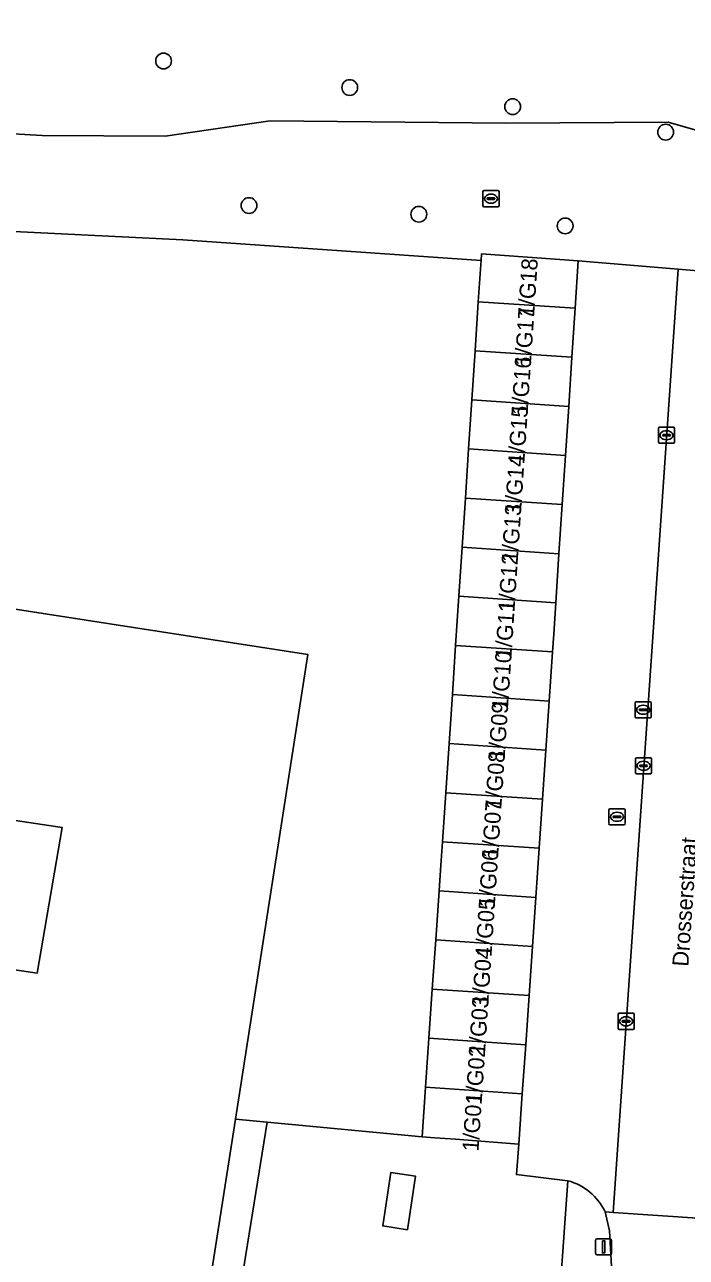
# Model space of a CAD drawing. Extents: x 161084 to 161928, y 385354 to 386522.
# Drawn here: x 161754.2 to 161795.2, y 385676.9 to 385753.3 of the extents above; entities that cross this region are included whole.
import ezdxf

# ---------------------------------------------------------------- set-up
doc = ezdxf.new("R2010")
doc.units = 0
for name, color, linetype in [('IMGEO_Berm_groen', 7, 'Continuous'), ('IMGEO_Boom', 7, 'Continuous'), ('IMGEO_Brandkraan', 7, 'Continuous'), ('IMGEO_Erf', 7, 'Continuous'), ('IMGEO_Groenvoorziening', 7, 'Continuous'), ('IMGEO_Hek', 7, 'Continuous'), ('IMGEO_Kolk', 7, 'Continuous'), ('IMGEO_Lichtmast', 7, 'Continuous'), ('IMGEO_Openbare_ruimte_label', 7, 'Continuous'), ('IMGEO_Pand', 7, 'Continuous'), ('IMGEO_Pand_nummerreeks', 7, 'Continuous'), ('IMGEO_Pand_overbouw', 7, 'Continuous'), ('IMGEO_Rijbaan_lokaal_open', 7, 'Continuous'), ('IMGEO_Rioolput', 7, 'Continuous'), ('IMGEO_Terreindeel_gesloten', 7, 'Continuous'), ('IMGEO_Voetpad_open', 7, 'Continuous')]:
    doc.layers.add(name, color=color, linetype=linetype)

msp = doc.modelspace()

# ---------------------------------------------------------------- linework, layer by layer
at = {"layer": 'IMGEO_Berm_groen'}
msp.add_lwpolyline([(161654.699, 385751.631), (161647.543, 385750.438), (161647.784, 385748.362), (161662, 385747.341), (161672.473, 385746.588), (161689.869, 385747.268), (161730.498, 385747.839), (161755.262, 385746.399), (161762.894, 385746.374), (161769.394, 385747.311), (161784.001, 385747.177), (161794.041, 385747.225), (161800.504, 385745.381), (161800.564, 385745.364), (161800.516, 385749.969), (161800.418, 385759.113)], dxfattribs=at)
msp.add_lwpolyline([(161800.564, 385745.364), (161800.504, 385745.381), (161794.041, 385747.225), (161784.001, 385747.177), (161769.394, 385747.311), (161762.894, 385746.374), (161755.262, 385746.399), (161730.498, 385747.839), (161689.869, 385747.268), (161672.473, 385746.588), (161699.889, 385744.784), (161742.608, 385741.001), (161763.973, 385739.942), (161782.457, 385738.661), (161782.485, 385739.065), (161788.477, 385738.646), (161794.666, 385738.119), (161800.091, 385737.657), (161800.535, 385744.877)], close=True, dxfattribs=at)
at = {"layer": 'IMGEO_Boom'}
for centre in [(161762.788, 385751.029), (161774.321, 385749.38), (161784.412, 385748.199), (161793.895, 385746.615), (161768.082, 385742.063), (161778.599, 385741.525), (161787.664, 385740.802)]:
    msp.add_circle(centre, 0.489, dxfattribs=at)
at = {"layer": 'IMGEO_Brandkraan'}
for p, q in [((161790.379, 385703.74), (161790.379, 385704.592)), ((161790.454, 385704.666), (161791.306, 385704.666)), ((161791.38, 385704.592), (161791.38, 385703.74)), ((161790.638, 385704.16), (161790.638, 385704.172)), ((161791.076, 385704.123), (161790.678, 385704.123)), ((161790.681, 385704.209), (161791.079, 385704.209)), ((161790.89, 385703.886), (161790.865, 385703.886)), ((161790.867, 385704.446), (161790.892, 385704.446)), ((161791.122, 385704.172), (161791.122, 385704.16)), ((161791.306, 385703.666), (161790.454, 385703.666))]:
    msp.add_line(p, q, dxfattribs=at)
for points in [[(161790.379, 385703.74), (161790.379, 385704.592)], [(161790.454, 385704.666), (161791.306, 385704.666)], [(161791.38, 385704.592), (161791.38, 385703.74)], [(161791.306, 385703.666), (161790.454, 385703.666)]]:
    msp.add_lwpolyline(points, dxfattribs=at)
for centre, radius, start, end in [((161790.456, 385704.59), 0.0765, 91.55205, 178.44795), ((161790.456, 385704.59), 0.0765, 91.55205, 178.44795), ((161791.304, 385704.59), 0.0765, 1.55205, 88.44795), ((161791.304, 385704.59), 0.0765, 1.55205, 88.44795), ((161790.456, 385703.742), 0.0765, 181.55205, 268.44795), ((161790.456, 385703.742), 0.0765, 181.55205, 268.44795), ((161790.678, 385704.169), 0.0403, 85.87752, 175.75265), ((161790.675, 385704.159), 0.0366, 178.93798, 274.71019), ((161791.079, 385704.166), 0.043, 264.86636, 352.45326), ((161791.083, 385704.171), 0.0386, 1.73085, 96.63898), ((161791.304, 385703.742), 0.0765, 271.55205, 358.44795), ((161791.304, 385703.742), 0.0765, 271.55205, 358.44795)]:
    msp.add_arc(centre, radius, start, end, dxfattribs=at)
for centre, major_axis, ratio, start_param, end_param in [((161790.866, 385704.166), (-0.387, 0.002), 0.722429, 4.712389, 7.853982), ((161790.891, 385704.166), (-0.39, 0.002), 0.717154, 1.570796, 4.712389)]:
    msp.add_ellipse(centre, major_axis=major_axis, ratio=ratio, start_param=start_param, end_param=end_param, dxfattribs=at)
at = {"layer": 'IMGEO_Erf'}
msp.add_lwpolyline([(161763.865, 385663.771), (161767.234, 385685.425), (161769.214, 385685.235), (161778.804, 385684.317), (161779.016, 385687.398), (161779.226, 385690.442), (161779.436, 385693.486), (161779.646, 385696.53), (161779.855, 385699.573), (161779.965, 385701.166), (161780.065, 385702.617), (161780.275, 385705.661), (161780.317, 385706.268), (161780.478, 385708.705), (161780.679, 385711.75), (161780.88, 385714.794), (161781.081, 385717.839), (161781.282, 385720.883), (161781.483, 385723.928), (161781.684, 385726.972), (161781.885, 385730.017), (161782.086, 385733.061), (161782.287, 385736.105), (161782.439, 385738.417), (161782.457, 385738.661), (161763.973, 385739.942), (161742.608, 385741.001)], dxfattribs=at)
at = {"layer": 'IMGEO_Groenvoorziening'}
for points in [[(161778.804, 385684.317), (161769.214, 385685.235), (161765.578, 385662.656), (161774.047, 385662.173), (161773.76, 385655.886), (161781.567, 385654.499), (161785.496, 385668.91), (161786.893, 385668.488), (161787.834, 385681.602), (161784.646, 385681.979), (161784.8, 385683.875), (161780.878, 385684.18), (161779.591, 385684.259)], [(161777.892, 385678.565), (161776.37, 385678.795), (161776.871, 385682.115), (161778.394, 385681.885)]]:
    msp.add_lwpolyline(points, close=True, dxfattribs=at)
at = {"layer": 'IMGEO_Hek'}
for points in [[(161782.457, 385738.661), (161763.973, 385739.942)], [(161769.214, 385685.235), (161767.234, 385685.425)], [(161778.804, 385684.317), (161769.214, 385685.235)]]:
    msp.add_lwpolyline(points, dxfattribs=at)
at = {"layer": 'IMGEO_Kolk'}
for p, q in [((161793.445, 385727.398), (161793.445, 385728.25)), ((161793.52, 385728.324), (161794.372, 385728.324)), ((161794.446, 385728.25), (161794.446, 385727.398)), ((161793.704, 385727.818), (161793.704, 385727.83)), ((161794.142, 385727.781), (161793.744, 385727.781)), ((161793.747, 385727.867), (161794.145, 385727.867)), ((161793.956, 385727.544), (161793.931, 385727.544)), ((161793.933, 385728.104), (161793.958, 385728.104)), ((161794.188, 385727.83), (161794.188, 385727.818)), ((161794.372, 385727.324), (161793.52, 385727.324)), ((161792.024, 385706.904), (161792.024, 385707.756)), ((161792.099, 385707.83), (161792.951, 385707.83)), ((161792.512, 385707.61), (161792.537, 385707.61)), ((161793.025, 385707.756), (161793.025, 385706.904)), ((161792.951, 385706.83), (161792.099, 385706.83)), ((161792.283, 385707.324), (161792.283, 385707.336)), ((161792.721, 385707.287), (161792.323, 385707.287)), ((161792.326, 385707.373), (161792.724, 385707.373)), ((161792.535, 385707.05), (161792.51, 385707.05)), ((161792.767, 385707.336), (161792.767, 385707.324)), ((161790.943, 385691.058), (161790.943, 385691.91)), ((161791.018, 385691.984), (161791.87, 385691.984)), ((161791.202, 385691.478), (161791.202, 385691.49)), ((161791.245, 385691.527), (161791.643, 385691.527)), ((161791.431, 385691.764), (161791.456, 385691.764)), ((161791.686, 385691.49), (161791.686, 385691.478)), ((161791.944, 385691.91), (161791.944, 385691.058)), ((161791.87, 385690.984), (161791.018, 385690.984)), ((161791.64, 385691.441), (161791.242, 385691.441)), ((161791.454, 385691.204), (161791.429, 385691.204))]:
    msp.add_line(p, q, dxfattribs=at)
for points in [[(161793.445, 385727.398), (161793.445, 385728.25)], [(161793.52, 385728.324), (161794.372, 385728.324)], [(161794.446, 385728.25), (161794.446, 385727.398)], [(161794.372, 385727.324), (161793.52, 385727.324)], [(161792.024, 385706.904), (161792.024, 385707.756)], [(161792.099, 385707.83), (161792.951, 385707.83)], [(161793.025, 385707.756), (161793.025, 385706.904)], [(161792.951, 385706.83), (161792.099, 385706.83)], [(161790.943, 385691.058), (161790.943, 385691.91)], [(161791.018, 385691.984), (161791.87, 385691.984)], [(161791.944, 385691.91), (161791.944, 385691.058)], [(161791.87, 385690.984), (161791.018, 385690.984)]]:
    msp.add_lwpolyline(points, dxfattribs=at)
for centre, radius, start, end in [((161793.522, 385728.248), 0.0765, 91.55205, 178.44795), ((161793.522, 385728.248), 0.0765, 91.55205, 178.44795), ((161794.37, 385728.248), 0.0765, 1.55205, 88.44795), ((161794.37, 385728.248), 0.0765, 1.55205, 88.44795), ((161793.522, 385727.4), 0.0765, 181.55205, 268.44795), ((161793.522, 385727.4), 0.0765, 181.55205, 268.44795), ((161793.744, 385727.827), 0.0403, 85.87752, 175.75265), ((161793.741, 385727.817), 0.0366, 178.93798, 274.71019), ((161794.145, 385727.824), 0.043, 264.86636, 352.45326), ((161794.149, 385727.829), 0.0386, 1.73085, 96.63898), ((161794.37, 385727.4), 0.0765, 271.55205, 358.44795), ((161794.37, 385727.4), 0.0765, 271.55205, 358.44795), ((161792.101, 385707.754), 0.0765, 91.55205, 178.44795), ((161792.101, 385707.754), 0.0765, 91.55205, 178.44795), ((161792.949, 385707.754), 0.0765, 1.55205, 88.44795), ((161792.949, 385707.754), 0.0765, 1.55205, 88.44795), ((161792.101, 385706.906), 0.0765, 181.55205, 268.44795), ((161792.101, 385706.906), 0.0765, 181.55205, 268.44795), ((161792.323, 385707.333), 0.0403, 85.87752, 175.75265), ((161792.32, 385707.323), 0.0366, 178.93798, 274.71019), ((161792.724, 385707.33), 0.043, 264.86636, 352.45326), ((161792.728, 385707.335), 0.0386, 1.73085, 96.63898), ((161792.949, 385706.906), 0.0765, 271.55205, 358.44795), ((161792.949, 385706.906), 0.0765, 271.55205, 358.44795), ((161791.02, 385691.908), 0.0765, 91.55205, 178.44795), ((161791.02, 385691.908), 0.0765, 91.55205, 178.44795), ((161791.242, 385691.487), 0.0403, 85.87752, 175.75265), ((161791.239, 385691.477), 0.0366, 178.93798, 274.71019), ((161791.643, 385691.484), 0.043, 264.86636, 352.45326), ((161791.647, 385691.489), 0.0386, 1.73085, 96.63898), ((161791.868, 385691.908), 0.0765, 1.55205, 88.44795), ((161791.868, 385691.908), 0.0765, 1.55205, 88.44795), ((161791.02, 385691.06), 0.0765, 181.55205, 268.44795), ((161791.02, 385691.06), 0.0765, 181.55205, 268.44795), ((161791.868, 385691.06), 0.0765, 271.55205, 358.44795), ((161791.868, 385691.06), 0.0765, 271.55205, 358.44795)]:
    msp.add_arc(centre, radius, start, end, dxfattribs=at)
for centre, major_axis, ratio, start_param, end_param in [((161793.932, 385727.824), (-0.387, 0.002), 0.722429, 4.712389, 7.853982), ((161793.957, 385727.824), (-0.39, 0.002), 0.717154, 1.570796, 4.712389), ((161792.511, 385707.33), (-0.387, 0.002), 0.722429, 4.712389, 7.853982), ((161792.536, 385707.33), (-0.39, 0.002), 0.717154, 1.570796, 4.712389), ((161791.43, 385691.484), (-0.387, 0.002), 0.722429, 4.712389, 7.853982), ((161791.455, 385691.484), (-0.39, 0.002), 0.717154, 1.570796, 4.712389)]:
    msp.add_ellipse(centre, major_axis=major_axis, ratio=ratio, start_param=start_param, end_param=end_param, dxfattribs=at)
at = {"layer": 'IMGEO_Lichtmast'}
for p, q in [((161789.551, 385677.101), (161789.551, 385677.901)), ((161789.551, 385677.901), (161789.551, 385677.101)), ((161789.651, 385678.001), (161790.441, 385678.001)), ((161790.441, 385678.001), (161789.651, 385678.001)), ((161790.541, 385677.901), (161790.541, 385677.101)), ((161790.541, 385677.101), (161790.541, 385677.901)), ((161790.441, 385677.001), (161789.651, 385677.001)), ((161789.651, 385677.001), (161790.441, 385677.001))]:
    msp.add_line(p, q, dxfattribs=at)
msp.add_lwpolyline([(161789.971, 385677.876), (161790.121, 385677.876), (161790.121, 385677.126), (161789.971, 385677.126), (161789.971, 385677.876)], dxfattribs=at)
for centre, start, end in [((161789.651, 385677.901), 90, 180), ((161789.651, 385677.901), 90, 180), ((161790.441, 385677.901), 0, 90), ((161790.441, 385677.901), 360, 90), ((161789.651, 385677.101), 180, 270), ((161789.651, 385677.101), 180, 270), ((161790.441, 385677.101), 270, 0), ((161790.441, 385677.101), 270, 0)]:
    msp.add_arc(centre, 0.1, start, end, dxfattribs=at)
at = {"layer": 'IMGEO_Pand'}
for points in [[(161782.287, 385736.105), (161788.284, 385735.7), (161788.477, 385738.646), (161782.485, 385739.065), (161782.457, 385738.661), (161782.439, 385738.417)], [(161782.086, 385733.061), (161788.084, 385732.655), (161788.284, 385735.7), (161782.287, 385736.105)], [(161781.885, 385730.017), (161787.884, 385729.611), (161788.084, 385732.655), (161782.086, 385733.061)], [(161781.684, 385726.972), (161787.684, 385726.566), (161787.884, 385729.611), (161781.885, 385730.017)], [(161781.483, 385723.928), (161787.484, 385723.522), (161787.684, 385726.566), (161781.684, 385726.972)], [(161781.282, 385720.883), (161787.284, 385720.477), (161787.484, 385723.522), (161781.483, 385723.928)], [(161781.081, 385717.839), (161787.084, 385717.433), (161787.284, 385720.477), (161781.282, 385720.883)], [(161780.88, 385714.794), (161786.881, 385714.388), (161786.957, 385715.494), (161787.084, 385717.433), (161781.081, 385717.839)], [(161780.679, 385711.75), (161786.674, 385711.344), (161786.881, 385714.388), (161780.88, 385714.794)], [(161780.478, 385708.705), (161786.466, 385708.3), (161786.674, 385711.344), (161780.679, 385711.75)], [(161780.275, 385705.661), (161786.258, 385705.256), (161786.466, 385708.3), (161780.478, 385708.705), (161780.317, 385706.268)], [(161780.065, 385702.617), (161786.051, 385702.212), (161786.258, 385705.256), (161780.275, 385705.661)], [(161779.855, 385699.573), (161785.843, 385699.168), (161786.051, 385702.212), (161780.065, 385702.617), (161779.965, 385701.166)], [(161779.646, 385696.53), (161785.635, 385696.124), (161785.843, 385699.168), (161779.855, 385699.573)], [(161779.436, 385693.486), (161785.428, 385693.08), (161785.635, 385696.124), (161779.646, 385696.53)], [(161779.226, 385690.442), (161785.22, 385690.036), (161785.428, 385693.08), (161779.436, 385693.486)], [(161779.016, 385687.398), (161785.013, 385686.992), (161785.22, 385690.036), (161779.226, 385690.442)], [(161778.804, 385684.317), (161779.591, 385684.259), (161780.878, 385684.18), (161784.8, 385683.875), (161785.013, 385686.992), (161779.016, 385687.398)]]:
    msp.add_lwpolyline(points, close=True, dxfattribs=at)
at = {"layer": 'IMGEO_Pand_overbouw'}
for points in [[(161750.131, 385665.883), (161763.865, 385663.771), (161767.234, 385685.425), (161771.718, 385714.237), (161758.001, 385716.359), (161742.407, 385718.771)], [(161742.728, 385705.567), (161756.499, 385703.506), (161754.956, 385694.462), (161741.317, 385696.504)]]:
    msp.add_lwpolyline(points, dxfattribs=at)
at = {"layer": 'IMGEO_Rijbaan_lokaal_open'}
for points in [[(161798.653, 385718.613), (161798.793, 385720.649), (161799.549, 385731.948), (161800.091, 385737.657), (161794.666, 385738.119), (161790.646, 385679.635), (161796.179, 385679.265)], [(161796.179, 385679.265), (161790.646, 385679.635), (161790.149, 385679.668), (161790.406, 385678.504), (161790.604, 385675.18)]]:
    msp.add_lwpolyline(points, dxfattribs=at)
at = {"layer": 'IMGEO_Rioolput'}
for p, q in [((161782.572, 385742.066), (161782.572, 385742.918)), ((161782.647, 385742.992), (161783.499, 385742.992)), ((161783.06, 385742.772), (161783.085, 385742.772)), ((161783.573, 385742.918), (161783.573, 385742.066)), ((161783.499, 385741.992), (161782.647, 385741.992)), ((161782.831, 385742.486), (161782.831, 385742.498)), ((161783.269, 385742.449), (161782.871, 385742.449)), ((161782.874, 385742.535), (161783.272, 385742.535)), ((161783.083, 385742.212), (161783.058, 385742.212)), ((161783.315, 385742.498), (161783.315, 385742.486)), ((161792, 385710.373), (161792, 385711.225)), ((161792.075, 385711.299), (161792.927, 385711.299)), ((161792.259, 385710.793), (161792.259, 385710.805)), ((161792.697, 385710.756), (161792.299, 385710.756)), ((161792.302, 385710.842), (161792.7, 385710.842)), ((161792.488, 385711.079), (161792.513, 385711.079)), ((161792.743, 385710.805), (161792.743, 385710.793)), ((161793.001, 385711.225), (161793.001, 385710.373)), ((161792.927, 385710.299), (161792.075, 385710.299)), ((161792.511, 385710.519), (161792.486, 385710.519))]:
    msp.add_line(p, q, dxfattribs=at)
for points in [[(161782.572, 385742.066), (161782.572, 385742.918)], [(161782.647, 385742.992), (161783.499, 385742.992)], [(161783.573, 385742.918), (161783.573, 385742.066)], [(161783.499, 385741.992), (161782.647, 385741.992)], [(161792, 385710.373), (161792, 385711.225)], [(161792.075, 385711.299), (161792.927, 385711.299)], [(161793.001, 385711.225), (161793.001, 385710.373)], [(161792.927, 385710.299), (161792.075, 385710.299)]]:
    msp.add_lwpolyline(points, dxfattribs=at)
for centre, radius, start, end in [((161782.649, 385742.916), 0.0765, 91.55205, 178.44795), ((161782.649, 385742.916), 0.0765, 91.55205, 178.44795), ((161783.497, 385742.916), 0.0765, 1.55205, 88.44795), ((161783.497, 385742.916), 0.0765, 1.55205, 88.44795), ((161782.649, 385742.068), 0.0765, 181.55205, 268.44795), ((161782.649, 385742.068), 0.0765, 181.55205, 268.44795), ((161782.871, 385742.495), 0.0403, 85.87752, 175.75265), ((161782.868, 385742.485), 0.0366, 178.93798, 274.71019), ((161783.272, 385742.492), 0.043, 264.86636, 352.45326), ((161783.276, 385742.497), 0.0386, 1.73085, 96.63898), ((161783.497, 385742.068), 0.0765, 271.55205, 358.44795), ((161783.497, 385742.068), 0.0765, 271.55205, 358.44795), ((161792.077, 385711.223), 0.0765, 91.55205, 178.44795), ((161792.077, 385711.223), 0.0765, 91.55205, 178.44795), ((161792.299, 385710.802), 0.0403, 85.87752, 175.75265), ((161792.296, 385710.792), 0.0366, 178.93798, 274.71019), ((161792.7, 385710.799), 0.043, 264.86636, 352.45326), ((161792.704, 385710.804), 0.0386, 1.73085, 96.63898), ((161792.925, 385711.223), 0.0765, 1.55205, 88.44795), ((161792.925, 385711.223), 0.0765, 1.55205, 88.44795), ((161792.077, 385710.375), 0.0765, 181.55205, 268.44795), ((161792.077, 385710.375), 0.0765, 181.55205, 268.44795), ((161792.925, 385710.375), 0.0765, 271.55205, 358.44795), ((161792.925, 385710.375), 0.0765, 271.55205, 358.44795)]:
    msp.add_arc(centre, radius, start, end, dxfattribs=at)
for centre, major_axis, ratio, start_param, end_param in [((161783.059, 385742.492), (-0.387, 0.002), 0.722429, 4.712389, 7.853982), ((161783.084, 385742.492), (-0.39, 0.002), 0.717154, 1.570796, 4.712389), ((161792.487, 385710.799), (-0.387, 0.002), 0.722429, 4.712389, 7.853982), ((161792.512, 385710.799), (-0.39, 0.002), 0.717154, 1.570796, 4.712389)]:
    msp.add_ellipse(centre, major_axis=major_axis, ratio=ratio, start_param=start_param, end_param=end_param, dxfattribs=at)
at = {"layer": 'IMGEO_Terreindeel_gesloten'}
msp.add_lwpolyline([(161777.892, 385678.565), (161778.394, 385681.885), (161776.871, 385682.115), (161776.37, 385678.795)], close=True, dxfattribs=at)
at = {"layer": 'IMGEO_Voetpad_open'}
for points in [[(161790.149, 385679.668), (161790.646, 385679.635), (161794.666, 385738.119), (161788.477, 385738.646), (161788.284, 385735.7), (161788.084, 385732.655), (161787.884, 385729.611), (161787.684, 385726.566), (161787.484, 385723.522), (161787.284, 385720.477), (161787.084, 385717.433), (161786.957, 385715.494), (161786.881, 385714.388), (161786.674, 385711.344), (161786.466, 385708.3), (161786.258, 385705.256), (161786.051, 385702.212), (161785.843, 385699.168), (161785.635, 385696.124), (161785.428, 385693.08), (161785.22, 385690.036), (161785.013, 385686.992), (161784.8, 385683.875), (161784.646, 385681.979), (161787.834, 385681.602)], [(161787.834, 385681.602), (161786.893, 385668.488), (161785.496, 385668.91), (161781.567, 385654.499), (161773.76, 385655.886), (161773.677, 385654.404), (161781.145, 385653), (161779.273, 385646.021), (161785.651, 385644.267), (161786.064, 385645.268)], [(161790.604, 385675.18), (161790.406, 385678.504), (161790.149, 385679.668)]]:
    msp.add_lwpolyline(points, dxfattribs=at)
msp.add_lwpolyline([(161769.214, 385685.235), (161767.234, 385685.425), (161763.865, 385663.771), (161763.767, 385663.605), (161763.332, 385660.561), (161765.221, 385660.557), (161765.578, 385662.656)], close=True, dxfattribs=at)
msp.add_arc((161786.891, 385678.121), 3.607, 25.40284, 74.84497, dxfattribs=at)
msp.add_arc((161786.891, 385678.121), 3.607, 25.40284, 74.84497, dxfattribs=at)

# ---------------------------------------------------------------- texts
at = {"layer": 'IMGEO_Openbare_ruimte_label'}
msp.add_text('Drosserstraat', height=1, rotation=85.98783, dxfattribs=at).set_placement((161795.295, 385694.855))
at = {"layer": 'IMGEO_Pand_nummerreeks'}
for s, p in [('1/G18', (161785.737, 385735.125)), ('1/G17', (161785.535, 385732.078)), ('1/G16', (161785.332, 385729.034)), ('1/G15', (161785.13, 385725.99)), ('1/G14', (161784.927, 385722.946)), ('1/G13', (161784.724, 385719.902)), ('1/G12', (161784.521, 385716.851)), ('1/G11', (161784.327, 385713.924)), ('1/G10', (161784.117, 385710.773)), ('1/G09', (161783.908, 385707.632)), ('1/G08', (161783.706, 385704.594)), ('1/G07', (161783.503, 385701.547)), ('1/G06', (161783.301, 385698.503)), ('1/G05', (161783.098, 385695.459)), ('1/G04', (161782.895, 385692.415)), ('1/G03', (161782.693, 385689.371)), ('1/G02', (161782.49, 385686.321)), ('1/G01', (161782.295, 385683.393))]:
    msp.add_text(s, height=1, rotation=86.19315, dxfattribs=at).set_placement(p)

doc.saveas('drawing.dxf')
